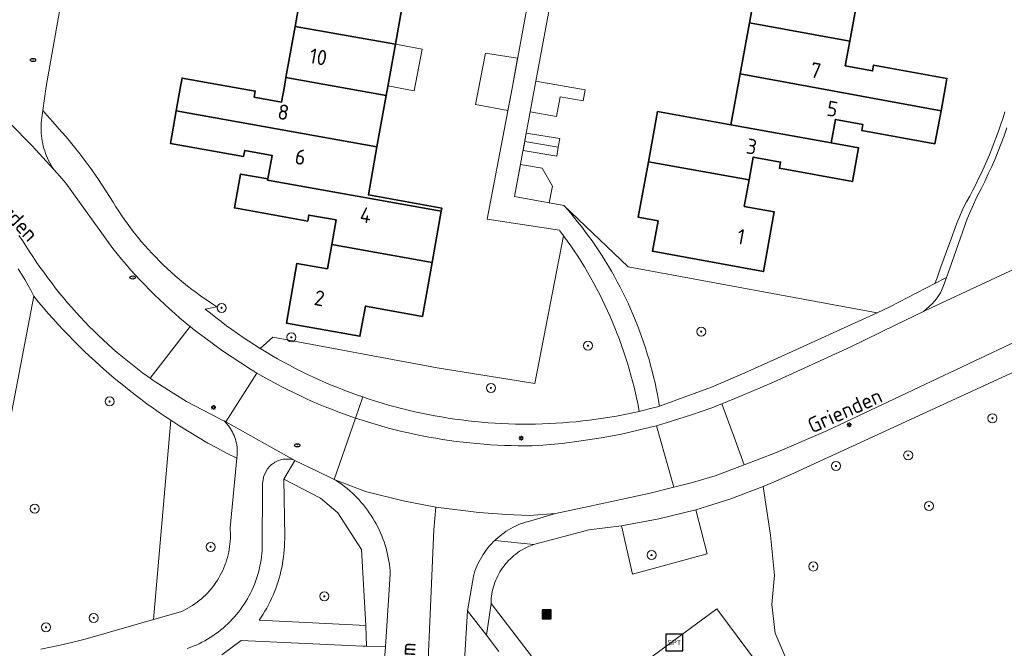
# Model space of a CAD drawing. Header units: metres. Extents: x 152610 to 160096, y 456114 to 462495.
# Tile 589 of 656: x 158802 to 158890, y 460450 to 460506. Entities that reach past the tile are written whole.
import ezdxf
from ezdxf.enums import TextEntityAlignment as Align

# ---------------------------------------------------------------- set-up
doc = ezdxf.new("R2010")
doc.units = ezdxf.units.M
doc.header["$LTSCALE"] = 0.5
doc.layers.get('0').update_dxf_attribs({"linetype": 'CONTINUOUS'})
for name, color, linetype, lineweight in [('B-PV-GR-BEPLANTING_CULTUUR_BOSPLANTSOEN-GV', 251, 'CONTINUOUS', 18), ('B-PV-GR-BOOM-S', 251, 'CONTINUOUS', 25), ('B-PV-IE-MEUBILAIR-S', 251, 'CONTINUOUS', 25), ('B-PV-IE-MEUBILAIR_WEGMEUBILAIR-S', 251, 'CONTINUOUS', 25), ('B-PV-IE-MEUBILAIR_WEGMEUBILAIR_AFVALBAK-S', 251, 'CONTINUOUS', 25), ('B-PV-OG-BEBOUWING-GV', 6, 'CONTINUOUS', 35), ('B-PV-OG-BEBOUWING-T18', 1, 'CONTINUOUS', 18), ('B-PV-OG-BEBOUWING_OVERBOUWING-GV', 251, 'CONTINUOUS', 18), ('B-PV-OG-BEBOUWING_SCHUUR-GV', 251, 'CONTINUOUS', 18), ('B-PV-OG-TERREIN_BEGROEID-GV', 251, 'CONTINUOUS', 18), ('B-PV-OG-TOPOGRAFIE-T18', 1, 'CONTINUOUS', 18), ('B-PV-VH-GESLOTENVERHARDING_ASFALT-GV', 251, 'CONTINUOUS', 18), ('B-PV-VH-OPENVERHARDING_BETONSTRAATSTEEN-GV', 251, 'CONTINUOUS', 18), ('B-PV-VH-OPENVERHARDING_STRAATBAKSTEEN-GV', 251, 'CONTINUOUS', 18), ('B-PV-VH-OPENVERHARDING_TEGEL-GV', 251, 'CONTINUOUS', 18)]:
    doc.layers.add(name, color=color, linetype=linetype, lineweight=lineweight)
doc.styles.add('NLCS-ISO', font='NLCS-ISO.ttf')
doc.styles.add('NLCS-ISO-M750-T18', font='NLCS-ISO.ttf', dxfattribs={"height": 1.35})

# ---------------------------------------------------------------- blocks, each defined once
blk = doc.blocks.new('SIE-WEG_AFVALBAK-SO')
h = blk.add_hatch(color=256)
h.dxf.hatch_style = 1
h.paths.add_polyline_path([(-1.5, -1.5), (1.5, -1.5), (1.5, 1.5), (-1.5, 1.5)])
for points in [[(-2, -2), (2, -2), (2, 2), (-2, 2)], [(-1.5, -1.5), (1.5, -1.5), (1.5, 1.5), (-1.5, 1.5)]]:
    blk.add_lwpolyline(points, close=True)
blk = doc.blocks.new('SIE-MEUBILAIR_PAAL_LICHTMAST-SO')
for points in [[(-0.62, 0), (-1, 0)], [(-0.71, 0.71), (-0.44, 0.44)], [(0, 1), (0, 0.62)], [(0.44, 0.44), (0.71, 0.71)], [(1, 0), (0.62, 0)], [(-0.71, -0.71), (-0.44, -0.44)], [(0, -0.62), (0, -1)], [(0.44, -0.44), (0.71, -0.71)]]:
    blk.add_lwpolyline(points)
blk.add_circle((0, 0), 0.5)
blk = doc.blocks.new('SIE-MEUBILAIR_PUT_RIOOLPUT-SO')
blk.add_ellipse((0, 0), major_axis=(1.25, 0), ratio=0.54)
at = {"style": 'NLCS-ISO'}
blk.add_text('ri', height=0.75, dxfattribs=at).set_placement((-0.04, 0.07), align=Align.MIDDLE_CENTER)
blk = doc.blocks.new('SIE-WEG_SPEELTOESTEL-SO')
at = {"flags": 128}
blk.add_lwpolyline([(-3.75, -3.75), (3.75, -3.75), (3.75, 3.75), (-3.75, 3.75)], close=True, dxfattribs=at)
at = {"style": 'NLCS-ISO'}
blk.add_text('SPT', height=2.25, dxfattribs=at).set_placement((0, 0), align=Align.MIDDLE_CENTER)
blk = doc.blocks.new('SGR-BOOM_GBKN-SO')
at = {"linetype": 'ByBlock', "lineweight": 18}
h = blk.add_hatch(color=0, dxfattribs=at)
h.dxf.hatch_style = 1
edge = h.paths.add_edge_path()
edge.add_arc((0, 0), 0.25, 0, 360)
at = {"color": 0, "linetype": 'ByBlock', "lineweight": 18}
for radius in [2, 0.25]:
    blk.add_circle((0, 0), radius, dxfattribs=at)
at = {"color": 0, "linetype": 'ByBlock', "lineweight": 18, "style": 'NLCS-ISO'}
blk.add_attdef('SOORT', (2.5, 0), '', height=1.5, dxfattribs=at)

msp = doc.modelspace()

# ---------------------------------------------------------------- linework, layer by layer
at = {"layer": 'B-PV-GR-BEPLANTING_CULTUUR_BOSPLANTSOEN-GV', "flags": 128}
for points in [[(158850.581, 460489.484), (158850.992, 460489.015), (158851.129, 460488.854), (158851.47, 460488.447), (158851.805, 460488.035), (158852.133, 460487.617), (158852.455, 460487.195), (158852.771, 460486.768), (158853.08, 460486.336), (158853.383, 460485.9), (158853.679, 460485.459), (158853.968, 460485.014), (158854.251, 460484.564), (158854.527, 460484.111), (158854.796, 460483.653), (158855.058, 460483.191), (158855.313, 460482.725), (158855.561, 460482.255), (158855.802, 460481.782), (158856.036, 460481.305), (158856.263, 460480.825), (158856.482, 460480.341), (158856.694, 460479.854), (158856.899, 460479.364), (158857.096, 460478.871), (158857.286, 460478.375), (158857.468, 460477.876), (158857.643, 460477.375), (158857.81, 460476.871), (158857.97, 460476.364), (158858.122, 460475.856), (158858.266, 460475.344), (158858.402, 460474.831), (158858.531, 460474.316), (158858.652, 460473.799), (158858.765, 460473.28), (158858.871, 460472.76), (158858.968, 460472.238), (158859.058, 460471.714), (158863.646, 460473.4), (158866.606, 460474.661), (158869.484, 460475.966), (158878.308, 460479.987), (158856.281, 460484.049)], [(158857.253, 460471.259), (158857.15, 460471.8), (158857.039, 460472.339), (158856.92, 460472.876), (158856.794, 460473.412), (158856.659, 460473.946), (158856.517, 460474.478), (158856.368, 460475.007), (158856.21, 460475.535), (158856.045, 460476.06), (158855.872, 460476.582), (158855.692, 460477.102), (158855.504, 460477.62), (158855.309, 460478.134), (158855.106, 460478.646), (158854.896, 460479.155), (158854.679, 460479.661), (158854.454, 460480.163), (158854.222, 460480.662), (158853.982, 460481.158), (158853.736, 460481.65), (158853.482, 460482.138), (158853.221, 460482.623), (158852.953, 460483.104), (158852.679, 460483.581), (158852.397, 460484.054), (158852.108, 460484.522), (158851.813, 460484.987), (158851.511, 460485.447), (158851.203, 460485.903), (158850.887, 460486.354), (158850.565, 460486.801), (158848.001, 460473.731), (158839.378, 460475.124), (158824.819, 460477.836), (158823.698, 460476.833), (158824.209, 460476.521), (158824.724, 460476.216), (158825.244, 460475.919), (158825.767, 460475.628), (158826.294, 460475.344), (158826.825, 460475.068), (158827.359, 460474.798), (158827.898, 460474.536), (158828.439, 460474.28), (158828.984, 460474.033), (158829.532, 460473.792), (158830.083, 460473.559), (158830.638, 460473.333), (158831.195, 460473.114), (158831.755, 460472.903), (158832.318, 460472.7), (158832.784, 460472.538), (158833.352, 460472.348), (158833.922, 460472.166), (158834.495, 460471.992), (158835.07, 460471.825), (158835.648, 460471.666), (158836.227, 460471.514), (158836.808, 460471.371), (158837.391, 460471.235), (158837.976, 460471.107), (158838.563, 460470.986), (158839.151, 460470.874), (158839.741, 460470.77), (158840.332, 460470.673), (158840.924, 460470.584), (158841.517, 460470.503), (158842.112, 460470.431), (158842.707, 460470.366), (158843.303, 460470.309), (158843.9, 460470.26), (158844.497, 460470.219), (158845.095, 460470.186), (158845.693, 460470.161), (158846.292, 460470.144), (158846.891, 460470.135), (158847.489, 460470.133), (158848.088, 460470.14), (158848.687, 460470.155), (158849.285, 460470.178), (158849.883, 460470.209), (158850.481, 460470.248), (158851.078, 460470.295), (158851.674, 460470.35), (158852.269, 460470.413), (158852.864, 460470.484), (158853.458, 460470.562), (158854.05, 460470.649), (158854.641, 460470.743), (158855.231, 460470.846), (158855.82, 460470.956), (158856.407, 460471.074), (158856.992, 460471.2)], [(158893.657, 460469.104), (158892.626, 460475.768), (158870.984, 460465.836), (158869.613, 460465.207), (158868.226, 460464.615), (158868.874, 460460.311), (158869.218, 460456.791), (158868.983, 460454.171), (158869.292, 460451.648), (158870.408, 460449.022), (158872.295, 460446.781), (158879.876, 460441.141), (158882.813, 460439.453), (158886.205, 460438.66), (158889.257, 460438.735), (158891.563, 460439.52), (158893.373, 460440.638), (158896.261, 460442.138), (158894.907, 460445.004), (158892.917, 460455.331), (158893.274, 460462.412), (158893.536, 460465.669)]]:
    msp.add_lwpolyline(points, close=True, dxfattribs=at)
msp.add_lwpolyline([(158804.282, 460450.23), (158805.149, 460450.412), (158806.014, 460450.601), (158806.877, 460450.799), (158807.738, 460451.004), (158808.21, 460451.12), (158814.275, 460452.846), (158815.791, 460470.476), (158815.302, 460470.803), (158814.759, 460471.175), (158814.22, 460471.555), (158813.685, 460471.94), (158813.156, 460472.332), (158812.631, 460472.731), (158812.111, 460473.136), (158811.596, 460473.547), (158811.086, 460473.965), (158810.581, 460474.388), (158810.081, 460474.818), (158809.587, 460475.254), (158809.098, 460475.696), (158808.614, 460476.143), (158808.136, 460476.597), (158807.663, 460477.056), (158807.196, 460477.521), (158806.734, 460477.991), (158806.279, 460478.467), (158805.829, 460478.949), (158805.385, 460479.436), (158804.947, 460479.928), (158804.515, 460480.426), (158804.089, 460480.929), (158803.669, 460481.437), (158798.197, 460452.933)], dxfattribs=at)
at = {"layer": 'B-PV-OG-BEBOUWING-GV', "flags": 128}
for points in [[(158821.135, 460511.105), (158818.714, 460511.537), (158818.18, 460508.545), (158824.666, 460507.388), (158824.76, 460507.92), (158827.181, 460507.488), (158826.793, 460505.313), (158835.669, 460503.736), (158836.479, 460508.266), (158821.117, 460511.007)], [(158876.719, 460508.529), (158867.854, 460510.152), (158867.027, 460505.63), (158875.891, 460504.007)], [(158835.669, 460503.736), (158826.793, 460505.313), (158825.986, 460500.786), (158834.858, 460499.208), (158835, 460500)], [(158875.891, 460504.007), (158867.027, 460505.63), (158866.199, 460501.107), (158883.969, 460497.853), (158884.362, 460500), (158884.491, 460500.709), (158878.005, 460501.893), (158877.907, 460501.365), (158875.489, 460501.808)], [(158834.858, 460499.208), (158825.986, 460500.786), (158825.846, 460500), (158825.601, 460498.621), (158823.18, 460499.052), (158823.275, 460499.584), (158820.943, 460500), (158816.789, 460500.74), (158816.656, 460500), (158816.272, 460497.847), (158834.046, 460494.67)], [(158883.969, 460497.853), (158866.199, 460501.107), (158865.376, 460496.611), (158874.247, 460495.023), (158874.624, 460497.089), (158877.043, 460496.646), (158876.946, 460496.114), (158883.434, 460494.927)], [(158834.046, 460494.67), (158816.272, 460497.847), (158815.757, 460494.964), (158822.243, 460493.807), (158822.337, 460494.338), (158824.758, 460493.906), (158824.384, 460491.818), (158824.366, 460491.72), (158839.729, 460488.97), (158839.778, 460489.245), (158833.283, 460490.408)], [(158874.247, 460495.023), (158865.376, 460496.611), (158858.881, 460497.774), (158858.07, 460493.346), (158866.978, 460491.731), (158867.347, 460493.746), (158869.765, 460493.304), (158869.668, 460492.771), (158876.12, 460491.592), (158876.665, 460494.58)], [(158866.978, 460491.731), (158858.07, 460493.346), (158857.169, 460488.425), (158858.92, 460488.107), (158858.43, 460485.43), (158868.25, 460483.632), (158869.212, 460488.897), (158866.549, 460489.386)], [(158824.384, 460491.818), (158821.967, 460492.252), (158821.429, 460489.252), (158827.914, 460488.091), (158828.009, 460488.625), (158830.431, 460488.191), (158830.042, 460486.021), (158838.918, 460484.441), (158839.729, 460488.97), (158824.366, 460491.72)], [(158838.918, 460484.441), (158830.042, 460486.021), (158829.657, 460483.87), (158826.965, 460484.35), (158826.027, 460479.075), (158832.541, 460477.914), (158833.016, 460480.57), (158838.063, 460479.667)]]:
    msp.add_lwpolyline(points, close=True, dxfattribs=at)
at = {"layer": 'B-PV-OG-BEBOUWING_OVERBOUWING-GV', "flags": 128}
for points in [[(158838.041, 460503.288), (158835.669, 460503.736), (158835.009, 460500.05), (158837.346, 460499.608)], [(158847.119, 460495.123), (158850.094, 460494.624), (158850.22, 460495.388), (158847.26, 460495.88)], [(158850.094, 460494.624), (158847.119, 460495.123), (158846.97, 460494.322), (158849.961, 460493.825)]]:
    msp.add_lwpolyline(points, close=True, dxfattribs=at)
at = {"layer": 'B-PV-OG-BEBOUWING_SCHUUR-GV', "flags": 128}
for points in [[(158846.485, 460502.503), (158843.644, 460502.941), (158842.758, 460498.404), (158845.618, 460497.861), (158846.025, 460500)], [(158852.457, 460499.697), (158848.114, 460500.473), (158848.026, 460500), (158847.608, 460497.75), (158849.947, 460497.332), (158850.261, 460499.09), (158852.284, 460498.728)], [(158848.67, 460492.778), (158846.744, 460493.101), (158846.215, 460490.258), (158849.299, 460489.711), (158849.577, 460491.194)]]:
    msp.add_lwpolyline(points, close=True, dxfattribs=at)
at = {"layer": 'B-PV-OG-TERREIN_BEGROEID-GV', "flags": 128}
for points in [[(158816.6, 460469.951), (158815.791, 460470.476), (158814.275, 460452.846), (158816.659, 460453.524), (158816.88, 460453.626), (158817.098, 460453.736), (158817.311, 460453.852), (158817.521, 460453.976), (158817.727, 460454.106), (158817.928, 460454.243), (158818.125, 460454.386), (158818.317, 460454.536), (158818.504, 460454.692), (158818.685, 460454.855), (158818.862, 460455.023), (158819.032, 460455.196), (158819.197, 460455.376), (158819.356, 460455.56), (158819.509, 460455.75), (158819.655, 460455.944), (158819.795, 460456.144), (158819.928, 460456.348), (158820.055, 460456.556), (158820.174, 460456.768), (158820.287, 460456.984), (158820.392, 460457.203), (158820.491, 460457.426), (158820.581, 460457.652), (158820.665, 460457.881), (158820.74, 460458.112), (158820.809, 460458.346), (158820.869, 460458.582), (158820.922, 460458.82), (158820.966, 460459.059), (158821.003, 460459.3), (158821.032, 460459.542), (158821.053, 460459.784), (158821.066, 460460.027), (158821.071, 460460.271), (158821.068, 460460.514), (158821.057, 460460.758), (158821.042, 460460.962), (158821.64, 460467.112), (158820.78, 460467.548), (158819.927, 460467.999), (158819.082, 460468.464), (158818.726, 460468.669), (158818.602, 460468.741), (158818.246, 460468.945), (158817.419, 460469.441)], [(158829.04, 460463.58), (158825.81, 460465.26), (158825.877, 460460.197), (158825.878, 460459.973), (158825.873, 460459.655), (158825.859, 460459.337), (158825.838, 460459.019), (158825.809, 460458.701), (158825.772, 460458.385), (158825.726, 460458.069), (158825.673, 460457.755), (158825.612, 460457.442), (158825.544, 460457.131), (158825.467, 460456.822), (158825.383, 460456.515), (158825.291, 460456.21), (158825.191, 460455.907), (158825.084, 460455.607), (158824.969, 460455.31), (158824.847, 460455.016), (158824.718, 460454.724), (158824.581, 460454.437), (158824.437, 460454.152), (158824.286, 460453.872), (158824.128, 460453.595), (158823.963, 460453.322), (158823.791, 460453.054), (158823.613, 460452.79), (158833.069, 460452.329), (158832.67, 460459.05), (158830.57, 460462.3)], [(158863.274, 460458.667), (158862.272, 460462.568), (158859.005, 460461.76), (158855.694, 460461.155), (158856.668, 460456.874)], [(158856.027, 460447.839), (158864.11, 460453.806), (158876.043, 460437.79), (158867.954, 460431.852)]]:
    msp.add_lwpolyline(points, close=True, dxfattribs=at)
for points in [[(158870.408, 460449.022), (158869.292, 460451.648), (158868.983, 460454.171), (158869.218, 460456.791), (158868.874, 460460.311), (158868.226, 460464.615), (158865.278, 460463.506), (158862.272, 460462.568), (158863.274, 460458.667), (158856.668, 460456.874), (158855.694, 460461.155), (158854.253, 460460.957), (158852.808, 460460.797), (158851.148, 460460.355), (158848.019, 460459.522), (158847.928, 460459.486), (158847.324, 460459.25), (158846.672, 460458.887), (158846.497, 460458.769), (158846.328, 460458.645), (158846.163, 460458.514), (158846.003, 460458.377), (158845.848, 460458.234), (158845.699, 460458.086), (158845.556, 460457.931), (158845.418, 460457.772), (158845.287, 460457.607), (158845.162, 460457.438), (158845.044, 460457.264), (158844.932, 460457.085), (158844.827, 460456.902), (158844.73, 460456.716), (158844.639, 460456.526), (158844.556, 460456.333), (158844.48, 460456.136), (158844.411, 460455.937), (158844.35, 460455.736), (158844.297, 460455.532), (158844.252, 460455.326), (158844.215, 460455.119), (158844.185, 460454.911), (158844.163, 460454.701), (158844.15, 460454.491), (158844.144, 460454.28), (158844.144, 460454.275), (158850.241, 460446.351)], [(158834.66, 460448.57), (158834.8, 460450.43), (158833.117, 460450.497), (158832.78, 460450.51), (158822.013, 460451), (158820.319, 460449.742)]]:
    msp.add_lwpolyline(points, dxfattribs=at)
at = {"layer": 'B-PV-VH-GESLOTENVERHARDING_ASFALT-GV', "flags": 128}
for points in [[(158817.257, 460450.286), (158817.522, 460450.383), (158817.784, 460450.488), (158818.043, 460450.599), (158818.298, 460450.718), (158818.55, 460450.845), (158818.799, 460450.978), (158819.043, 460451.118), (158819.283, 460451.266), (158819.519, 460451.419), (158819.751, 460451.58), (158819.978, 460451.747), (158820.2, 460451.921), (158820.418, 460452.1), (158820.63, 460452.286), (158820.836, 460452.478), (158821.037, 460452.676), (158821.233, 460452.879), (158821.422, 460453.087), (158821.606, 460453.301), (158821.783, 460453.52), (158821.954, 460453.744), (158822.119, 460453.973), (158822.277, 460454.206), (158822.429, 460454.444), (158822.573, 460454.686), (158822.711, 460454.932), (158822.842, 460455.182), (158822.965, 460455.435), (158823.082, 460455.692), (158823.191, 460455.952), (158823.292, 460456.215), (158823.386, 460456.481), (158823.473, 460456.749), (158823.552, 460457.019), (158823.623, 460457.292), (158823.686, 460457.567), (158823.742, 460457.843), (158823.789, 460458.121), (158823.829, 460458.4), (158823.861, 460458.68), (158823.88, 460458.896), (158823.91, 460464.89), (158824.03, 460465.577), (158824.366, 460466.187), (158824.418, 460466.254), (158824.504, 460466.353), (158824.595, 460466.447), (158824.693, 460466.535), (158824.795, 460466.617), (158824.902, 460466.692), (158825.014, 460466.761), (158825.13, 460466.823), (158825.249, 460466.878), (158825.371, 460466.925), (158825.496, 460466.965), (158825.623, 460466.997), (158825.752, 460467.022), (158825.882, 460467.038), (158826.013, 460467.047), (158826.144, 460467.047), (158826.275, 460467.04), (158826.405, 460467.024), (158826.534, 460467.001), (158826.662, 460466.97), (158826.787, 460466.931), (158820.653, 460470.335), (158820.511, 460470.413), (158820.57, 460470.355), (158820.628, 460470.297), (158820.648, 460470.276), (158820.765, 460470.147), (158820.875, 460470.013), (158820.979, 460469.875), (158821.077, 460469.731), (158821.167, 460469.584), (158821.251, 460469.432), (158821.328, 460469.276), (158821.398, 460469.117), (158821.46, 460468.955), (158821.514, 460468.791), (158821.562, 460468.624), (158821.601, 460468.455), (158821.632, 460468.284), (158821.656, 460468.113), (158821.671, 460467.94), (158821.679, 460467.767), (158821.678, 460467.593), (158821.67, 460467.42), (158821.64, 460467.112), (158821.042, 460460.962), (158821.057, 460460.758), (158821.068, 460460.514), (158821.071, 460460.271), (158821.066, 460460.027), (158821.053, 460459.784), (158821.032, 460459.542), (158821.003, 460459.3), (158820.966, 460459.059), (158820.922, 460458.82), (158820.869, 460458.582), (158820.809, 460458.346), (158820.74, 460458.112), (158820.665, 460457.881), (158820.581, 460457.652), (158820.491, 460457.426), (158820.392, 460457.203), (158820.287, 460456.984), (158820.174, 460456.768), (158820.055, 460456.556), (158819.928, 460456.348), (158819.795, 460456.144), (158819.655, 460455.944), (158819.509, 460455.75), (158819.356, 460455.56), (158819.197, 460455.376), (158819.032, 460455.196), (158818.862, 460455.023), (158818.685, 460454.855), (158818.504, 460454.692), (158818.317, 460454.536), (158818.125, 460454.386), (158817.928, 460454.243), (158817.727, 460454.106), (158817.521, 460453.976), (158817.311, 460453.852), (158817.098, 460453.736), (158816.88, 460453.626), (158816.659, 460453.524), (158814.275, 460452.846), (158808.21, 460451.12), (158807.738, 460451.004), (158806.877, 460450.799), (158806.014, 460450.601), (158805.149, 460450.412), (158804.282, 460450.23)], [(158838.219, 460441.165), (158839.091, 460460.799), (158839.251, 460462.781), (158836.37, 460463.355), (158833.02, 460464.18), (158830.262, 460465.253), (158830.475, 460465.117), (158830.716, 460464.955), (158830.952, 460464.786), (158831.183, 460464.61), (158831.41, 460464.429), (158831.631, 460464.241), (158831.847, 460464.047), (158832.058, 460463.847), (158832.263, 460463.641), (158832.462, 460463.43), (158832.655, 460463.214), (158832.843, 460462.992), (158833.024, 460462.765), (158833.199, 460462.533), (158833.367, 460462.297), (158833.529, 460462.056), (158833.684, 460461.81), (158833.833, 460461.561), (158833.974, 460461.307), (158834.109, 460461.05), (158834.236, 460460.789), (158834.356, 460460.525), (158834.468, 460460.257), (158834.573, 460459.986), (158834.671, 460459.713), (158834.761, 460459.437), (158834.844, 460459.159), (158834.919, 460458.878), (158834.986, 460458.596), (158835.045, 460458.312), (158835.097, 460458.026), (158835.14, 460457.739), (158835.176, 460457.451), (158835.203, 460457.162), (158835.223, 460456.872), (158834.8, 460450.43), (158834.66, 460448.57)], [(158841.74, 460448.242), (158842.061, 460453.626), (158842.616, 460456.831), (158842.64, 460456.907), (158842.715, 460457.131), (158842.797, 460457.353), (158842.887, 460457.571), (158842.984, 460457.787), (158843.089, 460457.999), (158843.201, 460458.207), (158843.319, 460458.411), (158843.445, 460458.612), (158843.577, 460458.808), (158843.716, 460458.999), (158843.861, 460459.185), (158844.012, 460459.367), (158844.17, 460459.543), (158844.333, 460459.714), (158844.465, 460459.844), (158844.502, 460459.879), (158844.557, 460459.931), (158844.734, 460460.088), (158844.915, 460460.24), (158845.102, 460460.385), (158845.293, 460460.525), (158845.489, 460460.657), (158845.69, 460460.783), (158845.894, 460460.902), (158846.103, 460461.014), (158846.315, 460461.119), (158846.53, 460461.217), (158846.749, 460461.307), (158846.971, 460461.39), (158847.195, 460461.465), (158847.422, 460461.533), (158847.651, 460461.593), (158849.855, 460462.226), (158847.516, 460462.051), (158845.545, 460462.137), (158843.06, 460462.334), (158839.251, 460462.781), (158839.091, 460460.799), (158838.219, 460441.165)], [(158844.83, 460450.04), (158843.73, 460451.464), (158842.061, 460453.626), (158841.74, 460448.242)]]:
    msp.add_lwpolyline(points, dxfattribs=at)
msp.add_lwpolyline([(158876.043, 460437.79), (158864.11, 460453.806), (158856.027, 460447.839), (158867.954, 460431.852)], close=True, dxfattribs=at)
at = {"layer": 'B-PV-VH-OPENVERHARDING_BETONSTRAATSTEEN-GV', "flags": 128}
msp.add_lwpolyline([(158801.551, 460496.74), (158803.517, 460494.733), (158805.426, 460492.671), (158805.31, 460492.849), (158805.193, 460493.044), (158805.082, 460493.243), (158804.978, 460493.447), (158804.881, 460493.653), (158804.792, 460493.863), (158804.71, 460494.076), (158804.635, 460494.292), (158804.569, 460494.51), (158804.509, 460494.731), (158804.458, 460494.953), (158804.414, 460495.177), (158804.379, 460495.402), (158804.351, 460495.629), (158804.331, 460495.856), (158804.319, 460496.084), (158804.315, 460496.312), (158804.32, 460496.54), (158804.332, 460496.768), (158804.352, 460496.995), (158804.38, 460497.222), (158804.465, 460497.862), (158804.765, 460500), (158812.198, 460541.949)], dxfattribs=at)
msp.add_lwpolyline([(158817.735, 460478.577), (158817.501, 460478.766), (158813.965, 460474.197), (158814.212, 460474.024), (158814.459, 460473.852), (158817.197, 460472.125), (158820.064, 460470.622), (158820.288, 460470.518), (158820.511, 460470.413), (158820.653, 460470.335), (158823.419, 460474.649), (158823.14, 460474.816), (158822.861, 460474.982), (158820.361, 460476.607), (158817.969, 460478.389)], close=True, dxfattribs=at)
at = {"layer": 'B-PV-VH-OPENVERHARDING_STRAATBAKSTEEN-GV', "flags": 128}
for points in [[(158889.629, 460497.768), (158889.454, 460497.216), (158889.272, 460496.666), (158889.082, 460496.119), (158888.884, 460495.575), (158888.679, 460495.034), (158888.467, 460494.495), (158888.247, 460493.959), (158888.02, 460493.426), (158887.786, 460492.897), (158887.544, 460492.371), (158887.295, 460491.848), (158887.038, 460491.329), (158886.775, 460490.813), (158886.504, 460490.301), (158886.227, 460489.793), (158885.942, 460489.289), (158885.375, 460487.897), (158884.753, 460486.201), (158883.949, 460484.046), (158883.592, 460482.973), (158883.409, 460482.561), (158884.444, 460483.098), (158884.704, 460483.827), (158886.274, 460488.281), (158887.181, 460490.296), (158887.516, 460490.945), (158887.841, 460491.6), (158888.154, 460492.26), (158888.455, 460492.926), (158888.745, 460493.597), (158889.024, 460494.273), (158889.291, 460494.953), (158889.546, 460495.638), (158889.789, 460496.327)], [(158802.346, 460486.822), (158802.659, 460486.368), (158802.966, 460485.909), (158803.266, 460485.446), (158803.575, 460484.968), (158803.892, 460484.495), (158804.214, 460484.026), (158804.544, 460483.561), (158804.879, 460483.101), (158805.222, 460482.646), (158805.57, 460482.196), (158805.925, 460481.751), (158806.286, 460481.311), (158806.653, 460480.876), (158807.027, 460480.446), (158807.406, 460480.021), (158807.791, 460479.602), (158808.182, 460479.188), (158808.579, 460478.78), (158808.982, 460478.378), (158809.39, 460477.981), (158809.804, 460477.59), (158810.223, 460477.204), (158810.648, 460476.825), (158811.077, 460476.452), (158811.512, 460476.084), (158811.953, 460475.723), (158812.398, 460475.368), (158812.848, 460475.02), (158813.303, 460474.677), (158813.763, 460474.342), (158813.965, 460474.197), (158817.501, 460478.766), (158817.074, 460479.12), (158816.607, 460479.515), (158816.146, 460479.917), (158815.69, 460480.325), (158815.239, 460480.739), (158814.794, 460481.158), (158814.354, 460481.584), (158813.92, 460482.015), (158813.492, 460482.451), (158813.069, 460482.894), (158812.652, 460483.341), (158812.241, 460483.795), (158811.837, 460484.253), (158811.438, 460484.717), (158811.045, 460485.186), (158810.658, 460485.66), (158806.515, 460491.439), (158805.973, 460492.057), (158805.426, 460492.671), (158803.517, 460494.733), (158801.551, 460496.74)], [(158889.789, 460496.327), (158889.546, 460495.638), (158889.291, 460494.953), (158889.024, 460494.273), (158888.745, 460493.597), (158888.455, 460492.926), (158888.154, 460492.26), (158887.841, 460491.6), (158887.516, 460490.945), (158887.181, 460490.296), (158886.274, 460488.281), (158884.704, 460483.827), (158884.444, 460483.098), (158884.166, 460482.32), (158883.918, 460481.75), (158883.565, 460481.222), (158883.173, 460480.771), (158882.405, 460480.098), (158883.151, 460480.461), (158893.546, 460485.298)], [(158802.292, 460483.867), (158802.584, 460483.402), (158802.869, 460482.933), (158803.147, 460482.46), (158803.418, 460481.983), (158803.669, 460481.437), (158804.089, 460480.929), (158804.515, 460480.426), (158804.947, 460479.928), (158805.385, 460479.436), (158805.829, 460478.949), (158806.279, 460478.467), (158806.734, 460477.991), (158807.196, 460477.521), (158807.663, 460477.056), (158808.136, 460476.597), (158808.614, 460476.143), (158809.098, 460475.696), (158809.587, 460475.254), (158810.081, 460474.818), (158810.581, 460474.388), (158811.086, 460473.965), (158811.596, 460473.547), (158812.111, 460473.136), (158812.631, 460472.731), (158813.156, 460472.332), (158813.685, 460471.94), (158814.22, 460471.555), (158814.759, 460471.175), (158815.302, 460470.803), (158815.791, 460470.476), (158816.6, 460469.951), (158817.419, 460469.441), (158818.246, 460468.945), (158818.602, 460468.741), (158818.726, 460468.669), (158819.082, 460468.464), (158819.927, 460467.999), (158820.78, 460467.548), (158821.64, 460467.112), (158821.67, 460467.42), (158821.678, 460467.593), (158821.679, 460467.767), (158821.671, 460467.94), (158821.656, 460468.113), (158821.632, 460468.284), (158821.601, 460468.455), (158821.562, 460468.624), (158821.514, 460468.791), (158821.46, 460468.955), (158821.398, 460469.117), (158821.328, 460469.276), (158821.251, 460469.432), (158821.167, 460469.584), (158821.077, 460469.731), (158820.979, 460469.875), (158820.875, 460470.013), (158820.765, 460470.147), (158820.648, 460470.276), (158820.628, 460470.297), (158820.57, 460470.355), (158820.511, 460470.413), (158820.288, 460470.518), (158820.064, 460470.622), (158817.197, 460472.125), (158814.459, 460473.852), (158814.212, 460474.024), (158813.965, 460474.197), (158813.763, 460474.342), (158813.303, 460474.677), (158812.848, 460475.02), (158812.398, 460475.368), (158811.953, 460475.723), (158811.512, 460476.084), (158811.077, 460476.452), (158810.648, 460476.825), (158810.223, 460477.204), (158809.804, 460477.59), (158809.39, 460477.981), (158808.982, 460478.378), (158808.579, 460478.78), (158808.182, 460479.188), (158807.791, 460479.602), (158807.406, 460480.021), (158807.027, 460480.446), (158806.653, 460480.876), (158806.286, 460481.311), (158805.925, 460481.751), (158805.57, 460482.196), (158805.222, 460482.646), (158804.879, 460483.101), (158804.544, 460483.561), (158804.214, 460484.026), (158803.892, 460484.495), (158803.575, 460484.968), (158803.266, 460485.446), (158802.966, 460485.909), (158802.659, 460486.368), (158802.346, 460486.822)]]:
    msp.add_lwpolyline(points, dxfattribs=at)
for points in [[(158866.551, 460466.528), (158869.318, 460467.598), (158873.925, 460469.57), (158886.897, 460475.713), (158894.383, 460479.248), (158899.733, 460481.586), (158902.933, 460482.984), (158900.159, 460488.027), (158896.905, 460486.676), (158893.546, 460485.298), (158883.151, 460480.461), (158882.405, 460480.098), (158879.905, 460478.88), (158875.972, 460476.972), (158869.143, 460473.842), (158866.227, 460472.599), (158864.569, 460471.917), (158865.65, 460468.977)], [(158830.262, 460465.253), (158832.138, 460470.673), (158831.732, 460470.812), (158831.156, 460471.016), (158830.582, 460471.228), (158830.012, 460471.448), (158829.444, 460471.674), (158828.879, 460471.909), (158828.318, 460472.15), (158827.759, 460472.399), (158827.204, 460472.655), (158826.652, 460472.919), (158826.104, 460473.19), (158825.56, 460473.467), (158825.019, 460473.752), (158824.482, 460474.044), (158823.948, 460474.343), (158823.419, 460474.649), (158820.653, 460470.335), (158826.787, 460466.931), (158828.74, 460465.97)], [(158860.318, 460464.551), (158861.973, 460464.969), (158863.991, 460465.563), (158866.551, 460466.528), (158865.65, 460468.977), (158864.569, 460471.917), (158863.595, 460471.559), (158861.869, 460470.954), (158860.111, 460470.39), (158858.785, 460469.999)], [(158830.262, 460465.253), (158833.02, 460464.18), (158836.37, 460463.355), (158839.251, 460462.781), (158843.06, 460462.334), (158845.545, 460462.137), (158847.516, 460462.051), (158849.855, 460462.226), (158852.753, 460462.85), (158858.21, 460464.019), (158860.318, 460464.551), (158858.785, 460469.999), (158858.263, 460469.868), (158857.293, 460469.626), (158855.696, 460469.236), (158853.886, 460468.92), (158852.129, 460468.656), (158850.438, 460468.43), (158848.381, 460468.24), (158847.769, 460468.227), (158847.158, 460468.222), (158846.547, 460468.225), (158845.935, 460468.236), (158845.324, 460468.255), (158844.713, 460468.281), (158844.103, 460468.316), (158843.493, 460468.359), (158842.883, 460468.41), (158842.275, 460468.469), (158841.667, 460468.536), (158841.06, 460468.61), (158840.454, 460468.693), (158839.849, 460468.784), (158839.246, 460468.882), (158838.644, 460468.988), (158838.043, 460469.103), (158837.444, 460469.225), (158836.847, 460469.355), (158836.251, 460469.492), (158835.657, 460469.638), (158835.065, 460469.791), (158834.475, 460469.952), (158833.887, 460470.121), (158833.302, 460470.297), (158832.719, 460470.481), (158832.138, 460470.673)], [(158828.74, 460465.97), (158826.787, 460466.931), (158825.81, 460465.26), (158829.04, 460463.58), (158830.57, 460462.3), (158832.67, 460459.05), (158833.069, 460452.329), (158833.117, 460450.497), (158834.8, 460450.43), (158835.223, 460456.872), (158835.203, 460457.162), (158835.176, 460457.451), (158835.14, 460457.739), (158835.097, 460458.026), (158835.045, 460458.312), (158834.986, 460458.596), (158834.919, 460458.878), (158834.844, 460459.159), (158834.761, 460459.437), (158834.671, 460459.713), (158834.573, 460459.986), (158834.468, 460460.257), (158834.356, 460460.525), (158834.236, 460460.789), (158834.109, 460461.05), (158833.974, 460461.307), (158833.833, 460461.561), (158833.684, 460461.81), (158833.529, 460462.056), (158833.367, 460462.297), (158833.199, 460462.533), (158833.024, 460462.765), (158832.843, 460462.992), (158832.655, 460463.214), (158832.462, 460463.43), (158832.263, 460463.641), (158832.058, 460463.847), (158831.847, 460464.047), (158831.631, 460464.241), (158831.41, 460464.429), (158831.183, 460464.61), (158830.952, 460464.786), (158830.716, 460464.955), (158830.475, 460465.117), (158830.262, 460465.253)], [(158847.928, 460459.486), (158844.465, 460459.844), (158844.333, 460459.714), (158844.17, 460459.543), (158844.012, 460459.367), (158843.861, 460459.185), (158843.716, 460458.999), (158843.577, 460458.808), (158843.445, 460458.612), (158843.319, 460458.411), (158843.201, 460458.207), (158843.089, 460457.999), (158842.984, 460457.787), (158842.887, 460457.571), (158842.797, 460457.353), (158842.715, 460457.131), (158842.64, 460456.907), (158842.616, 460456.831), (158842.061, 460453.626), (158843.73, 460451.464), (158844.144, 460454.275), (158844.144, 460454.28), (158844.15, 460454.491), (158844.163, 460454.701), (158844.185, 460454.911), (158844.215, 460455.119), (158844.252, 460455.326), (158844.297, 460455.532), (158844.35, 460455.736), (158844.411, 460455.937), (158844.48, 460456.136), (158844.556, 460456.333), (158844.639, 460456.526), (158844.73, 460456.716), (158844.827, 460456.902), (158844.932, 460457.085), (158845.044, 460457.264), (158845.162, 460457.438), (158845.287, 460457.607), (158845.418, 460457.772), (158845.556, 460457.931), (158845.699, 460458.086), (158845.848, 460458.234), (158846.003, 460458.377), (158846.163, 460458.514), (158846.328, 460458.645), (158846.497, 460458.769), (158846.672, 460458.887), (158847.324, 460459.25)]]:
    msp.add_lwpolyline(points, close=True, dxfattribs=at)
at = {"layer": 'B-PV-VH-OPENVERHARDING_TEGEL-GV', "flags": 128}
for points in [[(158853.209, 460539.052), (158846.025, 460500), (158843.792, 460488.255), (158850.212, 460487.276), (158850.237, 460487.242), (158850.565, 460486.801), (158850.887, 460486.354), (158851.203, 460485.903), (158851.511, 460485.447), (158851.813, 460484.987), (158852.108, 460484.522), (158852.397, 460484.054), (158852.679, 460483.581), (158852.953, 460483.104), (158853.221, 460482.623), (158853.482, 460482.138), (158853.736, 460481.65), (158853.982, 460481.158), (158854.222, 460480.662), (158854.454, 460480.163), (158854.679, 460479.661), (158854.896, 460479.155), (158855.106, 460478.646), (158855.309, 460478.134), (158855.504, 460477.62), (158855.692, 460477.102), (158855.872, 460476.582), (158856.045, 460476.06), (158856.21, 460475.535), (158856.368, 460475.007), (158856.517, 460474.478), (158856.659, 460473.946), (158856.794, 460473.412), (158856.92, 460472.876), (158857.039, 460472.339), (158857.15, 460471.8), (158857.253, 460471.259), (158858.124, 460471.479), (158858.996, 460471.696), (158859.058, 460471.714), (158858.968, 460472.238), (158858.871, 460472.76), (158858.765, 460473.28), (158858.652, 460473.799), (158858.531, 460474.316), (158858.402, 460474.831), (158858.266, 460475.344), (158858.122, 460475.856), (158857.97, 460476.364), (158857.81, 460476.871), (158857.643, 460477.375), (158857.468, 460477.876), (158857.286, 460478.375), (158857.096, 460478.871), (158856.899, 460479.364), (158856.694, 460479.854), (158856.482, 460480.341), (158856.263, 460480.825), (158856.036, 460481.305), (158855.802, 460481.782), (158855.561, 460482.255), (158855.313, 460482.725), (158855.058, 460483.191), (158854.796, 460483.653), (158854.527, 460484.111), (158854.251, 460484.564), (158853.968, 460485.014), (158853.679, 460485.459), (158853.383, 460485.9), (158853.08, 460486.336), (158852.771, 460486.768), (158852.455, 460487.195), (158852.133, 460487.617), (158851.805, 460488.035), (158851.47, 460488.447), (158851.129, 460488.854), (158850.992, 460489.015), (158850.581, 460489.484), (158846.215, 460490.258), (158848.026, 460500), (158853.092, 460527.217)], [(158894.383, 460479.248), (158886.897, 460475.713), (158873.925, 460469.57), (158869.318, 460467.598), (158866.551, 460466.528), (158863.991, 460465.563), (158861.973, 460464.969), (158860.318, 460464.551), (158858.21, 460464.019), (158852.753, 460462.85), (158849.855, 460462.226), (158847.651, 460461.593), (158847.422, 460461.533), (158847.195, 460461.465), (158846.971, 460461.39), (158846.749, 460461.307), (158846.53, 460461.217), (158846.315, 460461.119), (158846.103, 460461.014), (158845.894, 460460.902), (158845.69, 460460.783), (158845.489, 460460.657), (158845.293, 460460.525), (158845.102, 460460.385), (158844.915, 460460.24), (158844.734, 460460.088), (158844.557, 460459.931), (158844.502, 460459.879), (158844.465, 460459.844), (158847.928, 460459.486), (158848.019, 460459.522), (158851.148, 460460.355), (158852.808, 460460.797), (158854.253, 460460.957), (158855.694, 460461.155), (158859.005, 460461.76), (158862.272, 460462.568), (158865.278, 460463.506), (158868.226, 460464.615), (158869.613, 460465.207), (158870.984, 460465.836), (158892.626, 460475.768)], [(158820.319, 460449.742), (158822.013, 460451), (158832.78, 460450.51), (158833.117, 460450.497), (158833.069, 460452.329), (158823.613, 460452.79), (158823.791, 460453.054), (158823.963, 460453.322), (158824.128, 460453.595), (158824.286, 460453.872), (158824.437, 460454.152), (158824.581, 460454.437), (158824.718, 460454.724), (158824.847, 460455.016), (158824.969, 460455.31), (158825.084, 460455.607), (158825.191, 460455.907), (158825.291, 460456.21), (158825.383, 460456.515), (158825.467, 460456.822), (158825.544, 460457.131), (158825.612, 460457.442), (158825.673, 460457.755), (158825.726, 460458.069), (158825.772, 460458.385), (158825.809, 460458.701), (158825.838, 460459.019), (158825.859, 460459.337), (158825.873, 460459.655), (158825.878, 460459.973), (158825.877, 460460.197), (158825.81, 460465.26), (158826.787, 460466.931), (158826.662, 460466.97), (158826.534, 460467.001), (158826.405, 460467.024), (158826.275, 460467.04), (158826.144, 460467.047), (158826.013, 460467.047), (158825.882, 460467.038), (158825.752, 460467.022), (158825.623, 460466.997), (158825.496, 460466.965), (158825.371, 460466.925), (158825.249, 460466.878), (158825.13, 460466.823), (158825.014, 460466.761), (158824.902, 460466.692), (158824.795, 460466.617), (158824.693, 460466.535), (158824.595, 460466.447), (158824.504, 460466.353), (158824.418, 460466.254), (158824.366, 460466.187), (158824.03, 460465.577), (158823.91, 460464.89), (158823.88, 460458.896), (158823.861, 460458.68), (158823.829, 460458.4), (158823.789, 460458.121), (158823.742, 460457.843), (158823.686, 460457.567), (158823.623, 460457.292), (158823.552, 460457.019), (158823.473, 460456.749), (158823.386, 460456.481), (158823.292, 460456.215), (158823.191, 460455.952), (158823.082, 460455.692), (158822.965, 460455.435), (158822.842, 460455.182), (158822.711, 460454.932), (158822.573, 460454.686), (158822.429, 460454.444), (158822.277, 460454.206), (158822.119, 460453.973), (158821.954, 460453.744), (158821.783, 460453.52), (158821.606, 460453.301), (158821.422, 460453.087), (158821.233, 460452.879), (158821.037, 460452.676), (158820.836, 460452.478), (158820.63, 460452.286), (158820.418, 460452.1), (158820.2, 460451.921), (158819.978, 460451.747), (158819.751, 460451.58), (158819.519, 460451.419), (158819.283, 460451.266), (158819.043, 460451.118), (158818.799, 460450.978), (158818.55, 460450.845), (158818.298, 460450.718), (158818.043, 460450.599), (158817.784, 460450.488), (158817.522, 460450.383), (158817.257, 460450.286)], [(158850.241, 460446.351), (158844.144, 460454.275), (158843.73, 460451.464), (158844.83, 460450.04)]]:
    msp.add_lwpolyline(points, dxfattribs=at)
for points in [[(158832.138, 460470.673), (158832.784, 460472.538), (158832.318, 460472.7), (158831.755, 460472.903), (158831.195, 460473.114), (158830.638, 460473.333), (158830.083, 460473.559), (158829.532, 460473.792), (158828.984, 460474.033), (158828.439, 460474.28), (158827.898, 460474.536), (158827.359, 460474.798), (158826.825, 460475.068), (158826.294, 460475.344), (158825.767, 460475.628), (158825.244, 460475.919), (158824.724, 460476.216), (158824.209, 460476.521), (158823.698, 460476.833), (158823.191, 460477.151), (158822.688, 460477.476), (158822.19, 460477.808), (158821.696, 460478.146), (158821.207, 460478.491), (158820.722, 460478.842), (158820.242, 460479.2), (158819.767, 460479.565), (158819.297, 460479.935), (158818.832, 460480.312), (158819.875, 460480.523), (158819.605, 460480.693), (158819.206, 460480.951), (158818.812, 460481.216), (158818.422, 460481.487), (158818.036, 460481.765), (158817.656, 460482.05), (158817.28, 460482.341), (158816.909, 460482.638), (158816.544, 460482.941), (158816.183, 460483.251), (158815.828, 460483.566), (158815.478, 460483.888), (158815.134, 460484.215), (158814.795, 460484.548), (158814.462, 460484.887), (158814.134, 460485.231), (158813.813, 460485.581), (158813.497, 460485.936), (158813.187, 460486.296), (158812.883, 460486.662), (158812.586, 460487.032), (158812.295, 460487.408), (158812.01, 460487.788), (158811.732, 460488.173), (158811.46, 460488.563), (158811.195, 460488.957), (158810.937, 460489.356), (158810.685, 460489.759), (158810.374, 460490.266), (158810.057, 460490.768), (158809.733, 460491.266), (158809.402, 460491.759), (158809.064, 460492.249), (158808.72, 460492.733), (158808.37, 460493.213), (158808.013, 460493.688), (158807.649, 460494.158), (158807.28, 460494.623), (158806.904, 460495.084), (158806.522, 460495.539), (158806.134, 460495.989), (158805.74, 460496.433), (158805.34, 460496.873), (158805.075, 460497.157), (158804.465, 460497.862), (158804.38, 460497.222), (158804.352, 460496.995), (158804.332, 460496.768), (158804.32, 460496.54), (158804.315, 460496.312), (158804.319, 460496.084), (158804.331, 460495.856), (158804.351, 460495.629), (158804.379, 460495.402), (158804.414, 460495.177), (158804.458, 460494.953), (158804.509, 460494.731), (158804.569, 460494.51), (158804.635, 460494.292), (158804.71, 460494.076), (158804.792, 460493.863), (158804.881, 460493.653), (158804.978, 460493.447), (158805.082, 460493.243), (158805.193, 460493.044), (158805.31, 460492.849), (158805.426, 460492.671), (158805.973, 460492.057), (158806.515, 460491.439), (158810.658, 460485.66), (158811.045, 460485.186), (158811.438, 460484.717), (158811.837, 460484.253), (158812.241, 460483.795), (158812.652, 460483.341), (158813.069, 460482.894), (158813.492, 460482.451), (158813.92, 460482.015), (158814.354, 460481.584), (158814.794, 460481.158), (158815.239, 460480.739), (158815.69, 460480.325), (158816.146, 460479.917), (158816.607, 460479.515), (158817.074, 460479.12), (158817.501, 460478.766), (158817.735, 460478.577), (158817.969, 460478.389), (158820.361, 460476.607), (158822.861, 460474.982), (158823.14, 460474.816), (158823.419, 460474.649), (158823.948, 460474.343), (158824.482, 460474.044), (158825.019, 460473.752), (158825.56, 460473.467), (158826.104, 460473.19), (158826.652, 460472.919), (158827.204, 460472.655), (158827.759, 460472.399), (158828.318, 460472.15), (158828.879, 460471.909), (158829.444, 460471.674), (158830.012, 460471.448), (158830.582, 460471.228), (158831.156, 460471.016), (158831.732, 460470.812)], [(158832.138, 460470.673), (158832.719, 460470.481), (158833.302, 460470.297), (158833.887, 460470.121), (158834.475, 460469.952), (158835.065, 460469.791), (158835.657, 460469.638), (158836.251, 460469.492), (158836.847, 460469.355), (158837.444, 460469.225), (158838.043, 460469.103), (158838.644, 460468.988), (158839.246, 460468.882), (158839.849, 460468.784), (158840.454, 460468.693), (158841.06, 460468.61), (158841.667, 460468.536), (158842.275, 460468.469), (158842.883, 460468.41), (158843.493, 460468.359), (158844.103, 460468.316), (158844.713, 460468.281), (158845.324, 460468.255), (158845.935, 460468.236), (158846.547, 460468.225), (158847.158, 460468.222), (158847.769, 460468.227), (158848.381, 460468.24), (158850.438, 460468.43), (158852.129, 460468.656), (158853.886, 460468.92), (158855.696, 460469.236), (158857.293, 460469.626), (158858.263, 460469.868), (158858.785, 460469.999), (158860.111, 460470.39), (158861.869, 460470.954), (158863.595, 460471.559), (158864.569, 460471.917), (158866.227, 460472.599), (158869.143, 460473.842), (158875.972, 460476.972), (158879.905, 460478.88), (158882.405, 460480.098), (158883.173, 460480.771), (158883.565, 460481.222), (158883.918, 460481.75), (158884.166, 460482.32), (158884.444, 460483.098), (158883.409, 460482.561), (158879.435, 460480.5), (158878.308, 460479.987), (158869.484, 460475.966), (158866.606, 460474.661), (158863.646, 460473.4), (158859.058, 460471.714), (158858.996, 460471.696), (158858.124, 460471.479), (158857.253, 460471.259), (158856.992, 460471.2), (158856.407, 460471.074), (158855.82, 460470.956), (158855.231, 460470.846), (158854.641, 460470.743), (158854.05, 460470.649), (158853.458, 460470.562), (158852.864, 460470.484), (158852.269, 460470.413), (158851.674, 460470.35), (158851.078, 460470.295), (158850.481, 460470.248), (158849.883, 460470.209), (158849.285, 460470.178), (158848.687, 460470.155), (158848.088, 460470.14), (158847.489, 460470.133), (158846.891, 460470.135), (158846.292, 460470.144), (158845.693, 460470.161), (158845.095, 460470.186), (158844.497, 460470.219), (158843.9, 460470.26), (158843.303, 460470.309), (158842.707, 460470.366), (158842.112, 460470.431), (158841.517, 460470.503), (158840.924, 460470.584), (158840.332, 460470.673), (158839.741, 460470.77), (158839.151, 460470.874), (158838.563, 460470.986), (158837.976, 460471.107), (158837.391, 460471.235), (158836.808, 460471.371), (158836.227, 460471.514), (158835.648, 460471.666), (158835.07, 460471.825), (158834.495, 460471.992), (158833.922, 460472.166), (158833.352, 460472.348), (158832.784, 460472.538)]]:
    msp.add_lwpolyline(points, close=True, dxfattribs=at)

# ---------------------------------------------------------------- block references
at = {"layer": 'B-PV-GR-BOOM-S', "xscale": 0.2, "yscale": 0.2, "zscale": 0.2}
for p in [(158820.295, 460480.415), (158862.742, 460478.317), (158826.464, 460477.816), (158852.72, 460477.079), (158844.134, 460473.339), (158810.377, 460472.142), (158888.521, 460470.649), (158881.06, 460467.377), (158874.669, 460466.435), (158803.756, 460462.651), (158882.893, 460462.903), (158819.32, 460459.28), (158858.347, 460458.558), (158872.658, 460457.545), (158829.383, 460454.906), (158804.749, 460452.168), (158808.976, 460452.991)]:
    msp.add_blockref('SGR-BOOM_GBKN-SO', p, dxfattribs=at)
at = {"layer": 'B-PV-IE-MEUBILAIR-S', "xscale": 0.2, "yscale": 0.2, "zscale": 0.2}
for name, p in [('SIE-MEUBILAIR_PUT_RIOOLPUT-SO', (158803.602, 460502.343)), ('SIE-MEUBILAIR_PUT_RIOOLPUT-SO', (158812.424, 460483.102)), ('SIE-MEUBILAIR_PAAL_LICHTMAST-SO', (158819.568, 460471.616)), ('SIE-MEUBILAIR_PAAL_LICHTMAST-SO', (158875.837, 460470.066)), ('SIE-MEUBILAIR_PUT_RIOOLPUT-SO', (158826.992, 460468.263)), ('SIE-MEUBILAIR_PAAL_LICHTMAST-SO', (158846.805, 460468.888))]:
    msp.add_blockref(name, p, dxfattribs=at)
at = {"layer": 'B-PV-IE-MEUBILAIR_WEGMEUBILAIR-S', "xscale": 0.2, "yscale": 0.2, "zscale": 0.2}
msp.add_blockref('SIE-WEG_SPEELTOESTEL-SO', (158860.367, 460450.823), dxfattribs=at)
at = {"layer": 'B-PV-IE-MEUBILAIR_WEGMEUBILAIR_AFVALBAK-S', "xscale": 0.2, "yscale": 0.2, "zscale": 0.2}
msp.add_blockref('SIE-WEG_AFVALBAK-SO', (158849.067, 460453.321), dxfattribs=at)

# ---------------------------------------------------------------- texts
at = {"layer": 'B-PV-OG-BEBOUWING-T18', "style": 'NLCS-ISO-M750-T18'}
for s, rotation, p in [('10', 349.9, (158828.851, 460502.611)), ('7', 349.6, (158872.876, 460501.415)), ('5', 349.6, (158874.353, 460498.017)), ('8', 349.9, (158825.765, 460497.728)), ('3', 349.9, (158867.209, 460494.683)), ('6', 349.9, (158827.271, 460493.762)), ('4', 349.9, (158833.048, 460488.623)), ('1', 349.6, (158866.272, 460486.714)), ('2', 349.9, (158828.957, 460481.275))]:
    msp.add_text(s, height=1.35, rotation=rotation, dxfattribs=at).set_placement(p, align=Align.MIDDLE)
at = {"layer": 'B-PV-OG-TOPOGRAFIE-T18', "style": 'NLCS-ISO-M750-T18'}
for s, rotation, p in [('Waarden', 312.5, (158801.366, 460489.126)), ('Grienden', 24.2, (158875.454, 460471.334)), ('Alandsdam', 87.1, (158836.607, 460446.643))]:
    msp.add_text(s, height=1.35, rotation=rotation, dxfattribs=at).set_placement(p, align=Align.MIDDLE)

doc.saveas('drawing.dxf')
